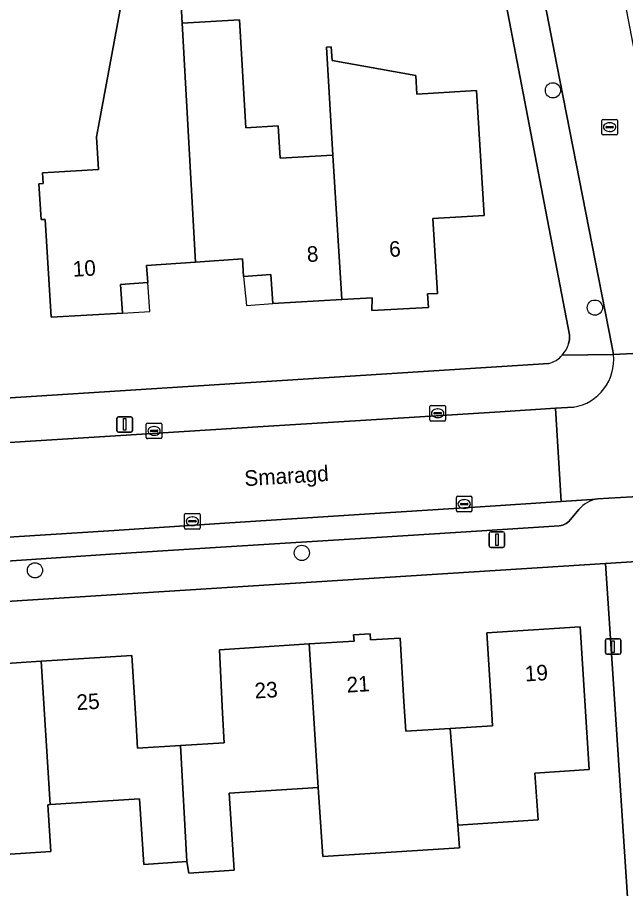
# Model space of a CAD drawing. Extents: x 159626 to 160723, y 388173 to 389416.
# Drawn here: x 160393.1 to 160432.2, y 388465 to 388521 of the extents above; entities that cross this region are included whole.
import ezdxf

# ---------------------------------------------------------------- set-up
doc = ezdxf.new("R2010")
doc.units = 0
for name, color, linetype in [('IMGEO_Boom', 7, 'Continuous'), ('IMGEO_Erf', 7, 'Continuous'), ('IMGEO_Kolk', 7, 'Continuous'), ('IMGEO_Lichtmast', 7, 'Continuous'), ('IMGEO_Muur', 7, 'Continuous'), ('IMGEO_Openbare_ruimte_label', 7, 'Continuous'), ('IMGEO_Pand', 7, 'Continuous'), ('IMGEO_Pand_nummerreeks', 7, 'Continuous'), ('IMGEO_Pand_overbouw', 7, 'Continuous'), ('IMGEO_Parkeervlak_open', 7, 'Continuous'), ('IMGEO_Rijbaan_lokaal_open', 7, 'Continuous'), ('IMGEO_Voetpad_open', 7, 'Continuous')]:
    doc.layers.add(name, color=color, linetype=linetype)

msp = doc.modelspace()

# ---------------------------------------------------------------- linework, layer by layer
at = {"layer": 'IMGEO_Boom'}
for centre in [(160427.533, 388516.292), (160430.23, 388502.323), (160411.388, 388486.557), (160394.227, 388485.436)]:
    msp.add_circle(centre, 0.489, dxfattribs=at)
at = {"layer": 'IMGEO_Erf'}
for points in [[(160428.536, 388500), (160428.603, 388500.275), (160428.603, 388500.573), (160427.081, 388508.495), (160423.552, 388526.872)], [(160403.45, 388524.773), (160403.682, 388520.619), (160407.382, 388520.83), (160407.779, 388513.882), (160409.872, 388514.008), (160409.998, 388511.922), (160413.388, 388512.126), (160412.972, 388519.07), (160413.282, 388519.089), (160413.335, 388518.21), (160418.71, 388517.255), (160418.782, 388516.056), (160422.624, 388516.287), (160423.107, 388508.256), (160419.815, 388508.058), (160420.105, 388503.239), (160419.477, 388503.201), (160419.53, 388502.334), (160415.897, 388502.136), (160415.914, 388502.963), (160413.962, 388502.85), (160409.515, 388502.591), (160409.39, 388504.452), (160407.638, 388504.335), (160407.564, 388505.452), (160404.559, 388505.251), (160401.403, 388505.039), (160401.478, 388503.932), (160399.726, 388503.815), (160399.851, 388501.965), (160395.266, 388501.702), (160394.889, 388507.998), (160394.62, 388507.983), (160394.482, 388510.278), (160394.752, 388510.295), (160394.711, 388510.994), (160398.304, 388511.209), (160398.178, 388513.305), (160398.368, 388514.324), (160399.879, 388522.423)], [(160366.742, 388494.873), (160427.265, 388498.731)], [(160431.43, 388478.134), (160430.92, 388485.882), (160368.394, 388481.92)], [(160391.74, 388479.41), (160394.627, 388479.593), (160400.453, 388479.962), (160400.703, 388475.889), (160400.819, 388474.007), (160403.575, 388474.171), (160406.39, 388474.339), (160406.294, 388476.247), (160406.088, 388480.334), (160411.849, 388480.706), (160414.742, 388480.893), (160414.705, 388481.295), (160415.775, 388481.36), (160415.799, 388480.962), (160417.703, 388481.077), (160417.95, 388476.994), (160418.065, 388475.1), (160420.92, 388475.274), (160423.644, 388475.438), (160423.529, 388477.352), (160423.284, 388481.416), (160429.274, 388481.802), (160429.87, 388472.623), (160426.379, 388472.397), (160426.574, 388469.394), (160421.425, 388469.06), (160421.52, 388467.604), (160412.735, 388467.035), (160412.446, 388471.485), (160406.721, 388471.114), (160407.044, 388466.155), (160404.11, 388465.966), (160403.995, 388466.711), (160401.228, 388466.532), (160400.956, 388470.744), (160395.211, 388470.372), (160395.053, 388470.362), (160395.243, 388467.368), (160389.666, 388467.007)], [(160372.154, 388421.957), (160383.458, 388422.677), (160397.71, 388423.584), (160434.858, 388425.95), (160434.196, 388436.021), (160431.43, 388478.134)]]:
    msp.add_lwpolyline(points, dxfattribs=at)
for centre, radius, start, end in [((160426.793, 388500.485), 1.809, 317.6004, 344.4494), ((160426.797, 388500.454), 1.786, 285.1938, 318.243)]:
    msp.add_arc(centre, radius, start, end, dxfattribs=at)
at = {"layer": 'IMGEO_Kolk'}
for p, q in [((160430.677, 388513.501), (160430.677, 388514.353)), ((160430.752, 388514.427), (160431.604, 388514.427)), ((160431.678, 388514.353), (160431.678, 388513.501)), ((160430.936, 388513.921), (160430.936, 388513.933)), ((160431.374, 388513.884), (160430.976, 388513.884)), ((160430.979, 388513.97), (160431.377, 388513.97)), ((160431.165, 388514.207), (160431.19, 388514.207)), ((160431.42, 388513.933), (160431.42, 388513.921)), ((160431.604, 388513.427), (160430.752, 388513.427)), ((160431.188, 388513.647), (160431.163, 388513.647)), ((160419.619, 388495.109), (160419.619, 388495.961)), ((160419.694, 388496.035), (160420.546, 388496.035)), ((160420.107, 388495.815), (160420.132, 388495.815)), ((160420.62, 388495.961), (160420.62, 388495.109)), ((160419.878, 388495.529), (160419.878, 388495.541)), ((160420.316, 388495.492), (160419.918, 388495.492)), ((160419.921, 388495.578), (160420.319, 388495.578)), ((160420.13, 388495.255), (160420.105, 388495.255)), ((160420.362, 388495.541), (160420.362, 388495.529)), ((160401.384, 388493.974), (160401.384, 388494.826)), ((160401.459, 388494.9), (160402.311, 388494.9)), ((160402.385, 388494.826), (160402.385, 388493.974)), ((160420.546, 388495.035), (160419.694, 388495.035)), ((160401.643, 388494.394), (160401.643, 388494.406)), ((160402.081, 388494.357), (160401.683, 388494.357)), ((160401.686, 388494.443), (160402.084, 388494.443)), ((160401.872, 388494.68), (160401.897, 388494.68)), ((160402.127, 388494.406), (160402.127, 388494.394)), ((160402.311, 388493.9), (160401.459, 388493.9)), ((160401.895, 388494.12), (160401.87, 388494.12)), ((160421.327, 388489.273), (160421.327, 388490.125)), ((160421.402, 388490.199), (160422.254, 388490.199)), ((160421.586, 388489.693), (160421.586, 388489.705)), ((160422.024, 388489.656), (160421.626, 388489.656)), ((160421.629, 388489.742), (160422.027, 388489.742)), ((160421.815, 388489.979), (160421.84, 388489.979)), ((160422.07, 388489.705), (160422.07, 388489.693)), ((160422.328, 388490.125), (160422.328, 388489.273)), ((160403.923, 388489.09), (160404.775, 388489.09)), ((160422.254, 388489.199), (160421.402, 388489.199)), ((160421.838, 388489.419), (160421.813, 388489.419)), ((160403.848, 388488.164), (160403.848, 388489.016)), ((160404.107, 388488.584), (160404.107, 388488.596)), ((160404.545, 388488.547), (160404.147, 388488.547)), ((160404.15, 388488.633), (160404.548, 388488.633)), ((160404.336, 388488.87), (160404.361, 388488.87)), ((160404.591, 388488.596), (160404.591, 388488.584)), ((160404.849, 388489.016), (160404.849, 388488.164)), ((160404.775, 388488.09), (160403.923, 388488.09)), ((160404.359, 388488.31), (160404.334, 388488.31))]:
    msp.add_line(p, q, dxfattribs=at)
for points in [[(160430.677, 388513.501), (160430.677, 388514.353)], [(160430.752, 388514.427), (160431.604, 388514.427)], [(160431.678, 388514.353), (160431.678, 388513.501)], [(160431.604, 388513.427), (160430.752, 388513.427)], [(160419.619, 388495.109), (160419.619, 388495.961)], [(160419.694, 388496.035), (160420.546, 388496.035)], [(160420.62, 388495.961), (160420.62, 388495.109)], [(160401.384, 388493.974), (160401.384, 388494.826)], [(160401.459, 388494.9), (160402.311, 388494.9)], [(160402.385, 388494.826), (160402.385, 388493.974)], [(160420.546, 388495.035), (160419.694, 388495.035)], [(160402.311, 388493.9), (160401.459, 388493.9)], [(160421.327, 388489.273), (160421.327, 388490.125)], [(160421.402, 388490.199), (160422.254, 388490.199)], [(160422.328, 388490.125), (160422.328, 388489.273)], [(160403.923, 388489.09), (160404.775, 388489.09)], [(160422.254, 388489.199), (160421.402, 388489.199)], [(160403.848, 388488.164), (160403.848, 388489.016)], [(160404.849, 388489.016), (160404.849, 388488.164)], [(160404.775, 388488.09), (160403.923, 388488.09)]]:
    msp.add_lwpolyline(points, dxfattribs=at)
for centre, radius, start, end in [((160430.754, 388514.351), 0.0765, 91.552, 178.448), ((160430.754, 388514.351), 0.0765, 91.552, 178.448), ((160431.602, 388514.351), 0.0765, 1.552, 88.448), ((160431.602, 388514.351), 0.0765, 1.552, 88.448), ((160430.976, 388513.93), 0.0403, 85.8775, 175.7526), ((160430.973, 388513.92), 0.0366, 178.938, 274.7102), ((160431.377, 388513.927), 0.043, 264.8664, 352.4533), ((160431.381, 388513.932), 0.0386, 1.7309, 96.639), ((160430.754, 388513.503), 0.0765, 181.552, 268.448), ((160430.754, 388513.503), 0.0765, 181.552, 268.448), ((160431.602, 388513.503), 0.0765, 271.552, 358.448), ((160431.602, 388513.503), 0.0765, 271.552, 358.448), ((160419.696, 388495.959), 0.0765, 91.552, 178.448), ((160419.696, 388495.959), 0.0765, 91.552, 178.448), ((160420.544, 388495.959), 0.0765, 1.552, 88.448), ((160420.544, 388495.959), 0.0765, 1.552, 88.448), ((160419.918, 388495.538), 0.0403, 85.8775, 175.7526), ((160419.915, 388495.528), 0.0366, 178.938, 274.7102), ((160420.319, 388495.535), 0.043, 264.8664, 352.4533), ((160420.323, 388495.54), 0.0386, 1.7309, 96.639), ((160401.461, 388494.824), 0.0765, 91.552, 178.448), ((160401.461, 388494.824), 0.0765, 91.552, 178.448), ((160402.309, 388494.824), 0.0765, 1.552, 88.448), ((160402.309, 388494.824), 0.0765, 1.552, 88.448), ((160419.696, 388495.111), 0.0765, 181.552, 268.448), ((160419.696, 388495.111), 0.0765, 181.552, 268.448), ((160420.544, 388495.111), 0.0765, 271.552, 358.448), ((160420.544, 388495.111), 0.0765, 271.552, 358.448), ((160401.683, 388494.403), 0.0403, 85.8775, 175.7526), ((160401.68, 388494.393), 0.0366, 178.938, 274.7102), ((160402.084, 388494.4), 0.043, 264.8664, 352.4533), ((160402.088, 388494.405), 0.0386, 1.7309, 96.639), ((160401.461, 388493.976), 0.0765, 181.552, 268.448), ((160401.461, 388493.976), 0.0765, 181.552, 268.448), ((160402.309, 388493.976), 0.0765, 271.552, 358.448), ((160402.309, 388493.976), 0.0765, 271.552, 358.448), ((160421.404, 388490.123), 0.0765, 91.552, 178.448), ((160421.404, 388490.123), 0.0765, 91.552, 178.448), ((160421.626, 388489.702), 0.0403, 85.8775, 175.7526), ((160421.623, 388489.692), 0.0366, 178.938, 274.7102), ((160422.027, 388489.699), 0.043, 264.8664, 352.4533), ((160422.031, 388489.704), 0.0386, 1.7309, 96.639), ((160422.252, 388490.123), 0.0765, 1.552, 88.448), ((160422.252, 388490.123), 0.0765, 1.552, 88.448), ((160403.925, 388489.014), 0.0765, 91.552, 178.448), ((160403.925, 388489.014), 0.0765, 91.552, 178.448), ((160404.773, 388489.014), 0.0765, 1.552, 88.448), ((160404.773, 388489.014), 0.0765, 1.552, 88.448), ((160421.404, 388489.275), 0.0765, 181.552, 268.448), ((160421.404, 388489.275), 0.0765, 181.552, 268.448), ((160422.252, 388489.275), 0.0765, 271.552, 358.448), ((160422.252, 388489.275), 0.0765, 271.552, 358.448), ((160404.147, 388488.593), 0.0403, 85.8775, 175.7526), ((160404.144, 388488.583), 0.0366, 178.938, 274.7102), ((160404.548, 388488.59), 0.043, 264.8664, 352.4533), ((160404.552, 388488.595), 0.0386, 1.7309, 96.639), ((160403.925, 388488.166), 0.0765, 181.552, 268.448), ((160403.925, 388488.166), 0.0765, 181.552, 268.448), ((160404.773, 388488.166), 0.0765, 271.552, 358.448), ((160404.773, 388488.166), 0.0765, 271.552, 358.448)]:
    msp.add_arc(centre, radius, start, end, dxfattribs=at)
for centre, major_axis, ratio, start_param, end_param in [((160431.164, 388513.927), (-0.387, 0.002), 0.722429, 4.712389, 7.853982), ((160431.189, 388513.927), (-0.39, 0.002), 0.717154, 1.570796, 4.712389), ((160420.106, 388495.535), (-0.387, 0.002), 0.722429, 4.712389, 7.853982), ((160420.131, 388495.535), (-0.39, 0.002), 0.717154, 1.570796, 4.712389), ((160401.871, 388494.4), (-0.387, 0.002), 0.722429, 4.712389, 7.853982), ((160401.896, 388494.4), (-0.39, 0.002), 0.717154, 1.570796, 4.712389), ((160421.814, 388489.699), (-0.387, 0.002), 0.722429, 4.712389, 7.853982), ((160421.839, 388489.699), (-0.39, 0.002), 0.717154, 1.570796, 4.712389), ((160404.335, 388488.59), (-0.387, 0.002), 0.722429, 4.712389, 7.853982), ((160404.36, 388488.59), (-0.39, 0.002), 0.717154, 1.570796, 4.712389)]:
    msp.add_ellipse(centre, major_axis=major_axis, ratio=ratio, start_param=start_param, end_param=end_param, dxfattribs=at)
at = {"layer": 'IMGEO_Lichtmast'}
for p, q in [((160399.597, 388495.313), (160400.387, 388495.313)), ((160400.387, 388495.313), (160399.597, 388495.313)), ((160399.497, 388494.413), (160399.497, 388495.213)), ((160399.497, 388495.213), (160399.497, 388494.413)), ((160400.487, 388495.213), (160400.487, 388494.413)), ((160400.487, 388494.413), (160400.487, 388495.213)), ((160400.387, 388494.313), (160399.597, 388494.313)), ((160399.597, 388494.313), (160400.387, 388494.313)), ((160423.43, 388487.01), (160423.43, 388487.81)), ((160423.43, 388487.81), (160423.43, 388487.01)), ((160423.53, 388487.91), (160424.32, 388487.91)), ((160424.32, 388487.91), (160423.53, 388487.91)), ((160424.42, 388487.81), (160424.42, 388487.01)), ((160424.42, 388487.01), (160424.42, 388487.81)), ((160424.32, 388486.91), (160423.53, 388486.91)), ((160423.53, 388486.91), (160424.32, 388486.91)), ((160430.908, 388480.138), (160430.908, 388480.938)), ((160430.908, 388480.938), (160430.908, 388480.138)), ((160431.008, 388481.038), (160431.798, 388481.038)), ((160431.798, 388481.038), (160431.008, 388481.038)), ((160431.898, 388480.938), (160431.898, 388480.138)), ((160431.898, 388480.138), (160431.898, 388480.938)), ((160431.798, 388480.038), (160431.008, 388480.038)), ((160431.008, 388480.038), (160431.798, 388480.038))]:
    msp.add_line(p, q, dxfattribs=at)
for points in [[(160399.917, 388495.188), (160400.067, 388495.188), (160400.067, 388494.438), (160399.917, 388494.438), (160399.917, 388495.188)], [(160423.85, 388487.785), (160424, 388487.785), (160424, 388487.035), (160423.85, 388487.035), (160423.85, 388487.785)], [(160431.328, 388480.913), (160431.478, 388480.913), (160431.478, 388480.163), (160431.328, 388480.163), (160431.328, 388480.913)]]:
    msp.add_lwpolyline(points, dxfattribs=at)
for centre, start, end in [((160399.597, 388495.213), 90, 180), ((160399.597, 388495.213), 90, 180), ((160400.387, 388495.213), 0, 90), ((160400.387, 388495.213), 360, 90), ((160399.597, 388494.413), 180, 270), ((160399.597, 388494.413), 180, 270), ((160400.387, 388494.413), 270, 0), ((160400.387, 388494.413), 270, 0), ((160423.53, 388487.81), 90, 180), ((160423.53, 388487.81), 90, 180), ((160424.32, 388487.81), 0, 90), ((160424.32, 388487.81), 360, 90), ((160423.53, 388487.01), 180, 270), ((160423.53, 388487.01), 180, 270), ((160424.32, 388487.01), 270, 0), ((160424.32, 388487.01), 270, 0), ((160431.008, 388480.938), 90, 180), ((160431.008, 388480.938), 90, 180), ((160431.798, 388480.938), 0, 90), ((160431.798, 388480.938), 360, 90), ((160431.008, 388480.138), 180, 270), ((160431.008, 388480.138), 180, 270), ((160431.798, 388480.138), 270, 0), ((160431.798, 388480.138), 270, 0)]:
    msp.add_arc(centre, 0.1, start, end, dxfattribs=at)
at = {"layer": 'IMGEO_Muur'}
for points in [[(160427.081, 388508.495), (160423.552, 388526.872)], [(160434.196, 388436.021), (160431.43, 388478.134)]]:
    msp.add_lwpolyline(points, dxfattribs=at)
at = {"layer": 'IMGEO_Pand'}
for points in [[(160403.682, 388520.619), (160403.45, 388524.773), (160400.282, 388524.588), (160399.879, 388522.423), (160398.368, 388514.324), (160398.178, 388513.305), (160398.304, 388511.209), (160394.711, 388510.994), (160394.752, 388510.295), (160394.482, 388510.278), (160394.62, 388507.983), (160394.889, 388507.998), (160395.266, 388501.702), (160399.851, 388501.965), (160399.726, 388503.815), (160401.478, 388503.932), (160401.403, 388505.039), (160404.559, 388505.251)], [(160403.682, 388520.619), (160404.559, 388505.251), (160407.564, 388505.452), (160407.638, 388504.335), (160409.39, 388504.452), (160409.515, 388502.591), (160413.962, 388502.85), (160413.388, 388512.126), (160409.998, 388511.922), (160409.872, 388514.008), (160407.779, 388513.882), (160407.382, 388520.83)], [(160413.388, 388512.126), (160413.962, 388502.85), (160415.914, 388502.963), (160415.897, 388502.136), (160419.53, 388502.334), (160419.477, 388503.201), (160420.105, 388503.239), (160419.815, 388508.058), (160423.107, 388508.256), (160422.624, 388516.287), (160418.782, 388516.056), (160418.71, 388517.255), (160413.335, 388518.21), (160413.282, 388519.089), (160412.972, 388519.07)], [(160421.425, 388469.06), (160420.92, 388475.274), (160418.065, 388475.1), (160417.95, 388476.994), (160417.703, 388481.077), (160415.799, 388480.962), (160415.775, 388481.36), (160414.705, 388481.295), (160414.742, 388480.893), (160411.849, 388480.706), (160412.446, 388471.485), (160412.735, 388467.035), (160421.52, 388467.604)], [(160421.425, 388469.06), (160426.574, 388469.394), (160426.379, 388472.397), (160429.87, 388472.623), (160429.274, 388481.802), (160423.284, 388481.416), (160423.529, 388477.352), (160423.644, 388475.438), (160420.92, 388475.274)], [(160403.995, 388466.711), (160404.11, 388465.966), (160407.044, 388466.155), (160406.721, 388471.114), (160412.446, 388471.485), (160411.849, 388480.706), (160406.088, 388480.334), (160406.294, 388476.247), (160406.39, 388474.339), (160403.575, 388474.171)], [(160394.627, 388479.593), (160391.74, 388479.41), (160391.702, 388479.834), (160390.658, 388479.741), (160390.687, 388479.342), (160388.796, 388479.2), (160389.099, 388475.145), (160389.242, 388473.228), (160386.378, 388473.014), (160386.781, 388466.82), (160389.666, 388467.007), (160395.243, 388467.368), (160395.053, 388470.362), (160395.211, 388470.372)], [(160403.995, 388466.711), (160403.575, 388474.171), (160400.819, 388474.007), (160400.703, 388475.889), (160400.453, 388479.962), (160394.627, 388479.593), (160395.211, 388470.372), (160400.956, 388470.744), (160401.228, 388466.532)]]:
    msp.add_lwpolyline(points, close=True, dxfattribs=at)
at = {"layer": 'IMGEO_Pand_overbouw'}
for points in [[(160407.638, 388504.335), (160407.829, 388502.47), (160409.515, 388502.591), (160409.39, 388504.452)], [(160399.851, 388501.965), (160401.603, 388502.082), (160401.478, 388503.932), (160399.726, 388503.815)]]:
    msp.add_lwpolyline(points, close=True, dxfattribs=at)
at = {"layer": 'IMGEO_Parkeervlak_open'}
for points in [[(160430.419, 388490.022), (160430.026, 388489.997), (160428.063, 388489.866), (160422.859, 388489.52), (160416.087, 388489.084), (160406.093, 388488.441), (160399.309, 388488.005), (160388.781, 388487.328), (160381.99, 388486.891), (160371.556, 388486.262)], [(160399.403, 388486.496), (160406.187, 388486.925), (160416.185, 388487.557), (160422.958, 388487.974), (160427.943, 388488.297), (160428.052, 388488.313), (160428.166, 388488.337), (160428.377, 388488.44), (160428.559, 388488.573), (160429.203, 388489.351)], [(160373.952, 388484.861), (160382.089, 388485.351), (160388.881, 388485.8), (160399.403, 388486.496)]]:
    msp.add_lwpolyline(points, dxfattribs=at)
msp.add_arc((160430.689, 388488.095), 1.946, 97.9834, 139.7972, dxfattribs=at)
at = {"layer": 'IMGEO_Rijbaan_lokaal_open'}
for points in [[(160427.717, 388545.155), (160422.721, 388544.101), (160427.777, 388517.925), (160431.29, 388500), (160431.424, 388499.316), (160436.429, 388499.557), (160436.42, 388499.71), (160436.365, 388500), (160432.79, 388518.71)], [(160427.705, 388495.851), (160424.131, 388495.627), (160420.362, 388495.391), (160408.897, 388494.672), (160402.116, 388494.248), (160366.987, 388492.046), (160367.38, 388485.986), (160371.152, 388486.237), (160371.556, 388486.262), (160381.99, 388486.891), (160388.781, 388487.328), (160399.309, 388488.005), (160406.093, 388488.441), (160416.087, 388489.084), (160422.859, 388489.52), (160428.063, 388489.866)]]:
    msp.add_lwpolyline(points, close=True, dxfattribs=at)
for points in [[(160436.429, 388499.557), (160431.424, 388499.316)], [(160428.845, 388495.922), (160427.705, 388495.851), (160428.063, 388489.866), (160430.026, 388489.997), (160430.419, 388490.022), (160431.12, 388490.066), (160433.381, 388490.208), (160434.278, 388490.264), (160440.965, 388490.684), (160440.598, 388496.733)]]:
    msp.add_lwpolyline(points, dxfattribs=at)
msp.add_arc((160428.348, 388498.976), 3.095, 279.2386, 6.3012, dxfattribs=at)
at = {"layer": 'IMGEO_Voetpad_open'}
for points in [[(160427.777, 388517.925), (160422.721, 388544.101), (160421.804, 388548.844), (160416.794, 388574.782), (160412.259, 388578.184), (160410.98, 388579.143), (160410.081, 388579.662), (160408.889, 388577.691), (160411.06, 388576.054), (160413.693, 388574.069), (160414.591, 388573.459), (160417.623, 388557.739), (160423.552, 388526.872), (160427.081, 388508.495), (160428.603, 388500.573), (160428.603, 388500.275), (160428.536, 388500)], [(160428.129, 388499.265), (160431.424, 388499.316), (160431.29, 388500), (160427.777, 388517.925)], [(160431.424, 388499.316), (160428.129, 388499.265)], [(160427.265, 388498.731), (160366.742, 388494.873)], [(160424.131, 388495.627), (160427.705, 388495.851), (160428.845, 388495.922)], [(160365.977, 388491.983), (160366.987, 388492.046), (160402.116, 388494.248), (160408.897, 388494.672), (160420.362, 388495.391), (160424.131, 388495.627)], [(160368.394, 388481.92), (160430.92, 388485.882), (160433.934, 388486.077), (160498.648, 388490.246)], [(160434.278, 388490.264), (160433.381, 388490.208), (160431.12, 388490.066), (160430.419, 388490.022)], [(160429.203, 388489.351), (160428.559, 388488.573), (160428.377, 388488.44), (160428.166, 388488.337), (160428.052, 388488.313), (160427.943, 388488.297), (160422.958, 388487.974), (160416.185, 388487.557), (160406.187, 388486.925), (160399.403, 388486.496), (160388.881, 388485.8), (160382.089, 388485.351), (160373.952, 388484.861)]]:
    msp.add_lwpolyline(points, dxfattribs=at)
msp.add_lwpolyline([(160442.905, 388456.093), (160438.971, 388455.857), (160435.935, 388455.674), (160433.934, 388486.077), (160430.92, 388485.882), (160431.43, 388478.134), (160434.196, 388436.021), (160434.858, 388425.95), (160444.802, 388426.589)], close=True, dxfattribs=at)
for centre, radius, start, end in [((160426.793, 388500.485), 1.809, 317.6004, 344.4494), ((160426.797, 388500.454), 1.786, 285.1938, 318.243), ((160428.348, 388498.976), 3.095, 279.2386, 6.3012), ((160430.689, 388488.095), 1.946, 97.9834, 139.7972)]:
    msp.add_arc(centre, radius, start, end, dxfattribs=at)

# ---------------------------------------------------------------- texts
at = {"layer": 'IMGEO_Openbare_ruimte_label'}
msp.add_text('Smaragd', height=1, rotation=3.5549, dxfattribs=at).set_placement((160407.723, 388490.845))
at = {"layer": 'IMGEO_Pand_nummerreeks'}
for s, rotation, p in [('6', 3.5016, (160417.029, 388505.575)), ('8', 3.5016, (160411.738, 388505.252)), ('10', 3.283, (160396.683, 388504.308)), ('19', 3.6871, (160425.756, 388478.289)), ('21', 3.6602, (160414.296, 388477.572)), ('23', 3.6602, (160408.377, 388477.194)), ('25', 3.74, (160396.928, 388476.445))]:
    msp.add_text(s, height=1, rotation=rotation, dxfattribs=at).set_placement(p)

doc.saveas('drawing.dxf')
